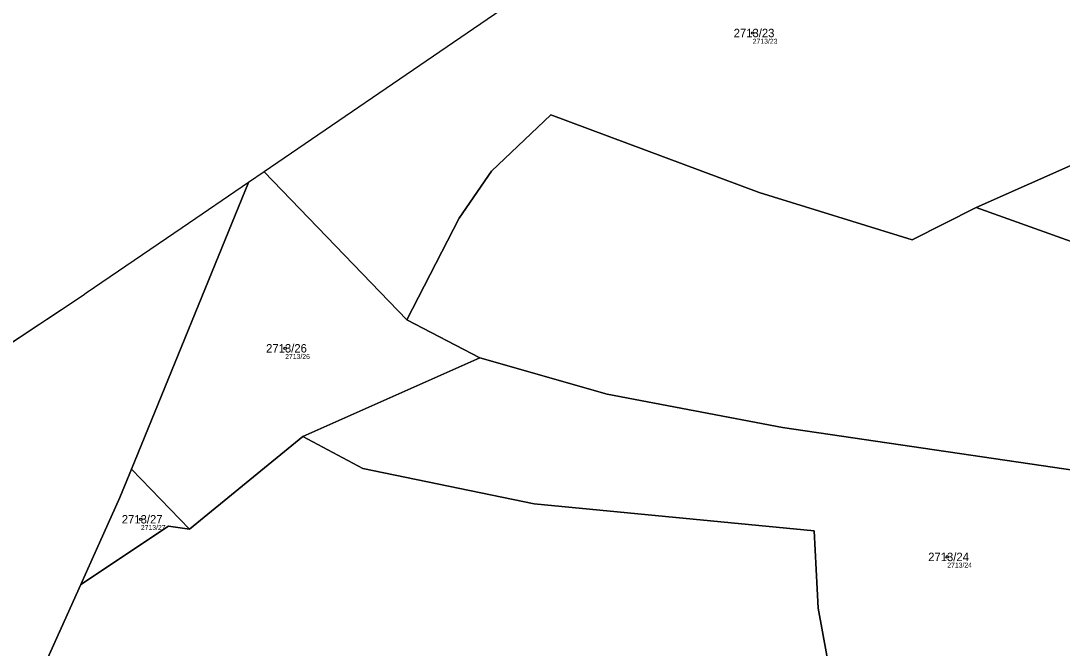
# Model space of a CAD drawing. Extents: x -739214 to -733252, y -1147612 to -1142842.
# Drawn here: x -737941 to -737731, y -1145797.1 to -1145670.6 of the extents above; entities that cross this region are included whole.
import ezdxf

# ---------------------------------------------------------------- set-up
doc = ezdxf.new("R2010")
doc.units = 0
for name, color, linetype in [('Definiční body', 7, 'Continuous'), ('Hranice parcel', 7, 'Continuous'), ('Parcelní čísla', 7, 'Continuous'), ('Polygon ku', 7, 'Continuous'), ('Polygon parcely', 7, 'Continuous')]:
    doc.layers.add(name, color=color, linetype=linetype)

msp = doc.modelspace()

# ---------------------------------------------------------------- linework, layer by layer
at = {"layer": 'Definiční body'}
for centre in [(-737793.42, -1145673.01), (-737887.69, -1145736.61), (-737916.79, -1145771.1), (-737754.2, -1145778.69)]:
    msp.add_circle(centre, 0.25, dxfattribs=at)
at = {"layer": 'Hranice parcel'}
for p, q in [((-737841.45, -1145666.51), (-737891.91, -1145700.99)), ((-737891.91, -1145700.99), (-737895.09, -1145703.17)), ((-737891.91, -1145700.99), (-737863.18, -1145730.85)), ((-737918.67, -1145760.98), (-737895.09, -1145703.17)), ((-737928.4, -1145725.93), (-737958.05, -1145745.6)), ((-737848.42, -1145738.51), (-737863.18, -1145730.85)), ((-737848.42, -1145738.51), (-737884.13, -1145754.41)), ((-737884.13, -1145754.41), (-737906.97, -1145773.11)), ((-737921, -1145766.7), (-737918.67, -1145760.98)), ((-737918.67, -1145760.98), (-737906.97, -1145773.11)), ((-737926.61, -1145779.16), (-737921, -1145766.7)), ((-737928.91, -1145784.26), (-737926.61, -1145779.16)), ((-737947.75, -1145826.09), (-737928.91, -1145784.26))]:
    msp.add_line(p, q, dxfattribs=at)
for points in [[(-737748.38, -1145708.23), (-737726.84, -1145698.64), (-737718.37, -1145693.53), (-737709.49, -1145685.57), (-737702.8, -1145668.15)], [(-737863.18, -1145730.85), (-737852.59, -1145710.34), (-737846.06, -1145700.88), (-737834.12, -1145689.5), (-737792.11, -1145705.16), (-737761.25, -1145714.74), (-737748.38, -1145708.23)], [(-737895.09, -1145703.17), (-737908.43, -1145712.29), (-737927.79, -1145725.52), (-737928.4, -1145725.93)], [(-737611.57, -1145741.52), (-737675.22, -1145730.76), (-737705.57, -1145723.56), (-737748.38, -1145708.23)], [(-737692.75, -1145766.51), (-737787.42, -1145752.56), (-737822.75, -1145745.83), (-737848.42, -1145738.51)], [(-737884.13, -1145754.41), (-737872.04, -1145760.88), (-737837.5, -1145768), (-737781.01, -1145773.42), (-737780.23, -1145789), (-737774.99, -1145817.68)], [(-737906.97, -1145773.11), (-737911.23, -1145772.5), (-737928.91, -1145784.26)]]:
    msp.add_lwpolyline(points, dxfattribs=at)
at = {"layer": 'Polygon ku'}
msp.add_lwpolyline([(-737841.45, -1145666.51), (-737891.91, -1145700.99), (-737895.09, -1145703.17), (-737908.43, -1145712.29), (-737927.79, -1145725.52), (-737928.4, -1145725.93), (-737958.05, -1145745.6), (-737976.89, -1145758.09), (-737982.27, -1145761.66), (-737994.66, -1145769.88), (-738030.57, -1145787.63), (-738049.63, -1145794.42), (-738136.24, -1145816.52), (-738151.04, -1145825.88), (-738159.89, -1145839.71), (-738207.49, -1145948.14)], dxfattribs=at)
at = {"layer": 'Polygon parcely'}
for points in [[(-737726.84, -1145698.64), (-737718.37, -1145693.53), (-737709.49, -1145685.57), (-737702.8, -1145668.15), (-737702.86, -1145663.63), (-737718.71, -1145668.96), (-737822.34, -1145638.53), (-737824.48, -1145649.51), (-737841.45, -1145666.51), (-737891.91, -1145700.99), (-737863.18, -1145730.85), (-737852.59, -1145710.34), (-737846.06, -1145700.88), (-737834.12, -1145689.5), (-737792.11, -1145705.16), (-737761.25, -1145714.74), (-737748.38, -1145708.23)], [(-737611.14, -1145719.86), (-737611.14, -1145716.76), (-737677.3, -1145705.14), (-737676.5, -1145694.97), (-737672.37, -1145683.37), (-737673.44, -1145675.79), (-737695.56, -1145668.48), (-737702.8, -1145668.15), (-737709.49, -1145685.57), (-737718.37, -1145693.53), (-737726.84, -1145698.64), (-737748.38, -1145708.23), (-737705.57, -1145723.56), (-737675.22, -1145730.76), (-737611.57, -1145741.52)], [(-737705.57, -1145723.56), (-737748.38, -1145708.23), (-737761.25, -1145714.74), (-737792.11, -1145705.16), (-737834.12, -1145689.5), (-737846.06, -1145700.88), (-737852.59, -1145710.34), (-737863.18, -1145730.85), (-737848.42, -1145738.51), (-737822.75, -1145745.83), (-737787.42, -1145752.56), (-737692.75, -1145766.51), (-737612.28, -1145777.72), (-737611.57, -1145741.52), (-737675.22, -1145730.76)], [(-737895.09, -1145703.17), (-737918.67, -1145760.98), (-737906.97, -1145773.11), (-737884.13, -1145754.41), (-737848.42, -1145738.51), (-737863.18, -1145730.85), (-737891.91, -1145700.99)], [(-737926.61, -1145779.16), (-737921, -1145766.7), (-737918.67, -1145760.98), (-737895.09, -1145703.17), (-737908.43, -1145712.29), (-737927.79, -1145725.52), (-737928.4, -1145725.93), (-737958.05, -1145745.6), (-737951.8, -1145754.1), (-737959.7, -1145774.86), (-737966.85, -1145793.66), (-737969.68, -1145801.1), (-737972.8, -1145809.3), (-737995.4, -1145880.1), (-738012.37, -1145917.26), (-737989.64, -1145923.27), (-737988.67, -1145921.17), (-737988.18, -1145920.09), (-737976.28, -1145894.12), (-737962.3, -1145863.6), (-737960.18, -1145857.54), (-737954.2, -1145840.4), (-737947.75, -1145826.09), (-737928.91, -1145784.26)], [(-737837.5, -1145768), (-737781.01, -1145773.42), (-737780.23, -1145789), (-737774.99, -1145817.68), (-737764.77, -1145812.43), (-737743.8, -1145811.63), (-737691.89, -1145801.13), (-737694.37, -1145784.72), (-737692.75, -1145766.51), (-737787.42, -1145752.56), (-737822.75, -1145745.83), (-737848.42, -1145738.51), (-737884.13, -1145754.41), (-737872.04, -1145760.88)], [(-737928.91, -1145784.26), (-737947.75, -1145826.09), (-737932.61, -1145833.54), (-737878.35, -1145852.77), (-737876.02, -1145853.72), (-737866.18, -1145847.43), (-737834.02, -1145838.31), (-737786.37, -1145826.91), (-737778.96, -1145819.72), (-737774.99, -1145817.68), (-737780.23, -1145789), (-737781.01, -1145773.42), (-737837.5, -1145768), (-737872.04, -1145760.88), (-737884.13, -1145754.41), (-737906.97, -1145773.11), (-737911.23, -1145772.5)], [(-737918.67, -1145760.98), (-737921, -1145766.7), (-737926.61, -1145779.16), (-737928.91, -1145784.26), (-737911.23, -1145772.5), (-737906.97, -1145773.11)]]:
    msp.add_lwpolyline(points, close=True, dxfattribs=at)

# ---------------------------------------------------------------- texts
at = {"layer": 'Definiční body'}
for s, p in [('2713/23', (-737793.42, -1145675.17)), ('2713/26', (-737887.69, -1145738.77)), ('2713/27', (-737916.79, -1145773.26)), ('2713/24', (-737754.2, -1145780.85))]:
    msp.add_text(s, height=1, dxfattribs=at).set_placement(p)
at = {"layer": 'Parcelní čísla'}
for s, p in [('2713/23', (-737797.26, -1145673.86)), ('2713/26', (-737891.53, -1145737.46)), ('2713/27', (-737920.63, -1145771.95)), ('2713/24', (-737758.04, -1145779.54))]:
    msp.add_text(s, height=1.7, dxfattribs=at).set_placement(p)

doc.saveas('drawing.dxf')
